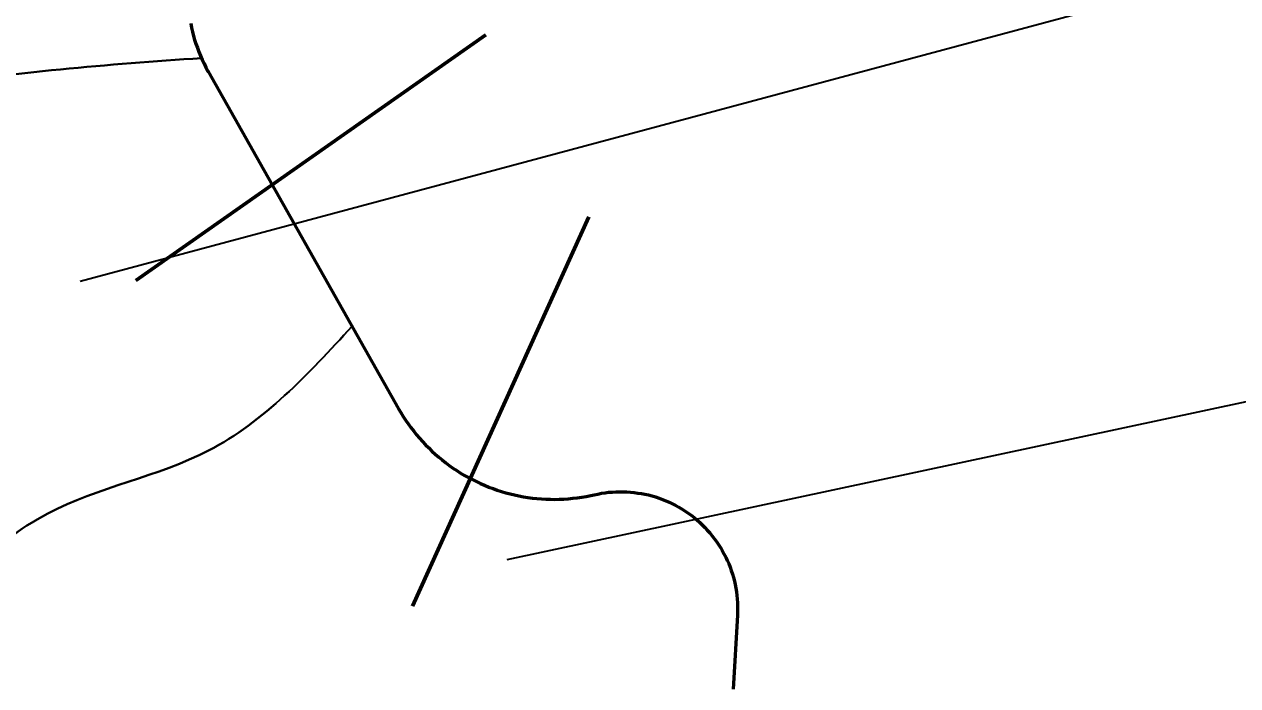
# Model space of a CAD drawing. Extents: x 553962 to 842807, y 8883888 to 9032388.
# Drawn here: x 598043 to 598895, y 8967754 to 8968218 of the extents above; entities that cross this region are included whole.
import ezdxf

# ---------------------------------------------------------------- set-up
doc = ezdxf.new("R2010")
doc.units = 0
doc.header["$LTSCALE"] = 150
for name, color, linetype, lineweight in [('20', 7, 'Continuous', 35), ('40', 7, 'Continuous', 60), ('60', 7, 'Continuous', 53), ('9', 7, 'Continuous', 90)]:
    doc.layers.add(name, color=color, linetype=linetype, lineweight=lineweight)

msp = doc.modelspace()

# ---------------------------------------------------------------- linework, layer by layer
at = {"layer": '20'}
msp.add_line((598273.3, 8968006.4), (598273.7, 8968005.8), dxfattribs=at)
for points in [[(598167.7, 8968194.6), (598167, 8968196.2), (598165.9, 8968199), (598164.8, 8968201.8), (598163.8, 8968204.6), (598162.9, 8968207.4), (598162.1, 8968210.2), (598161.4, 8968213.1), (598160.7, 8968216), (598160.1, 8968218.9)], [(598167.9, 8968194.2), (598168.2, 8968193.5), (598169.5, 8968190.9), (598170.8, 8968188.2), (598172.2, 8968185.6), (598172.4, 8968185.4), (598172.4, 8968185.4), (598273.5, 8968006.1)], [(598273.7, 8968005.8), (598306, 8967948.5), (598307.6, 8967945.8), (598309.2, 8967943.1), (598311, 8967940.4), (598312.8, 8967937.8), (598314.6, 8967935.3), (598316.6, 8967932.8), (598318.5, 8967930.3), (598320.6, 8967927.9), (598322.7, 8967925.5), (598324.8, 8967923.2), (598327.1, 8967921), (598329.3, 8967918.8), (598331.7, 8967916.6), (598334.1, 8967914.6), (598336.5, 8967912.6), (598339, 8967910.6), (598341.5, 8967908.7), (598344.1, 8967906.9), (598346.8, 8967905.1), (598349.4, 8967903.4), (598352.1, 8967901.8), (598354.9, 8967900.3), (598357.7, 8967898.8), (598360.5, 8967897.4), (598363.4, 8967896), (598366.3, 8967894.8), (598369.2, 8967893.6), (598372.2, 8967892.5), (598375.2, 8967891.4), (598378.2, 8967890.5), (598381.2, 8967889.6), (598384.2, 8967888.8), (598387.3, 8967888), (598390.4, 8967887.3), (598393.5, 8967886.8), (598396.7, 8967886.3), (598399.8, 8967885.8), (598402.9, 8967885.5), (598406.1, 8967885.2), (598409.2, 8967885.1), (598412.4, 8967885), (598415.6, 8967884.9), (598418.7, 8967885), (598421.9, 8967885.1), (598425, 8967885.3), (598428.2, 8967885.7), (598431.3, 8967886), (598434.5, 8967886.5), (598437.6, 8967887), (598440.7, 8967887.6), (598443.2, 8967888.2), (598443.2, 8967888.2), (598445.7, 8967888.7), (598448.2, 8967889.2), (598450.8, 8967889.6), (598453.3, 8967889.9), (598455.9, 8967890.1), (598458.4, 8967890.2), (598461, 8967890.3), (598463.6, 8967890.3), (598466.1, 8967890.2), (598468.7, 8967890), (598471.2, 8967889.8), (598473.8, 8967889.4), (598476.3, 8967889), (598478.8, 8967888.5), (598481.3, 8967888), (598483.8, 8967887.3), (598486.2, 8967886.6), (598488.7, 8967885.8)], [(598488.7, 8967885.8), (598491.1, 8967884.9), (598493.4, 8967884), (598495.8, 8967882.9), (598498.1, 8967881.8), (598500.4, 8967880.7), (598502.6, 8967879.4), (598504.8, 8967878.1), (598507, 8967876.7), (598509.1, 8967875.3), (598511.2, 8967873.8), (598513.2, 8967872.2), (598515.2, 8967870.6), (598517.1, 8967868.9), (598518.9, 8967867.1), (598520.7, 8967865.3), (598522.5, 8967863.4), (598524.2, 8967861.5), (598525.8, 8967859.5), (598527.4, 8967857.5), (598528.9, 8967855.4), (598530.3, 8967853.3), (598531.7, 8967851.2), (598533, 8967849), (598534.2, 8967846.7), (598535.4, 8967844.4), (598536.5, 8967842.1), (598537.5, 8967839.8), (598538.5, 8967837.4), (598539.3, 8967835), (598540.1, 8967832.5), (598540.8, 8967830.1), (598541.5, 8967827.6), (598542, 8967825.1), (598542.5, 8967822.6), (598542.9, 8967820.1), (598543.3, 8967817.5), (598543.5, 8967815), (598543.7, 8967812.4), (598543.8, 8967809.8), (598543.8, 8967807.3), (598543.7, 8967804.7), (598543.6, 8967803.6), (598543.6, 8967803.6), (598540.8, 8967754.2)]]:
    msp.add_lwpolyline(points, dxfattribs=at)
for points in [[(598167.7, 8968194.7), (597968.3, 8968172.8), (597785.6, 8968098.9), (597672.9, 8967888.8), (597624.3, 8967663.2), (597649.5, 8967441.5), (597651.6, 8967389)], [(597651.3, 8967395.3), (597649.5, 8967441.5), (597624.3, 8967663.2), (597672.9, 8967888.8), (597785.6, 8968098.9), (597968.3, 8968172.8), (598167.7, 8968194.7)], [(597651.3, 8967395.3), (597649.5, 8967441.5), (597624.3, 8967663.2), (597672.9, 8967888.8), (597785.6, 8968098.9), (597968.3, 8968172.8), (598167.7, 8968194.7)], [(597650.6, 8967388.1), (597664.6, 8967453.1), (597728.1, 8967560.8), (597818.1, 8967659.6), (597899.2, 8967735.5), (597955.7, 8967786.7), (598059.8, 8967875), (598172.7, 8967919.2), (598273.3, 8968006.4)], [(598273.3, 8968006.4), (598172.7, 8967919.2), (598059.8, 8967875), (597955.7, 8967786.7), (597899.2, 8967735.5), (597818.1, 8967659.6), (597728.1, 8967560.8), (597664.6, 8967453.1), (597650.6, 8967388.1)], [(598273.3, 8968006.4), (598172.7, 8967919.2), (598059.8, 8967875), (597955.7, 8967786.7), (597899.2, 8967735.5), (597818.1, 8967659.6), (597728.1, 8967560.8), (597664.6, 8967453.1), (597652.3, 8967387.8)]]:
    msp.add_spline(points, degree=3, dxfattribs=at)
at = {"layer": '40'}
for p, q in [((598121.7, 8968038.5), (598367.2, 8968211)), ((598315.7, 8967809.9), (598439.4, 8968083.3))]:
    msp.add_line(p, q, dxfattribs=at)
at = {"layer": '40', "lineweight": 35}
for points in [[(598082.5, 8968038.2), (600551, 8968700.7), (601970.9, 8968700.7)], [(598382.2, 8967842.7), (600453.3, 8968285.9), (601957.9, 8968285.9)]]:
    msp.add_lwpolyline(points, dxfattribs=at)
at = {"layer": '60'}
for points in [[(598160.1, 8968218.9), (598160.7, 8968216), (598161.4, 8968213.1), (598162.1, 8968210.2), (598162.9, 8968207.4), (598163.8, 8968204.6), (598164.8, 8968201.8), (598165.9, 8968199), (598167, 8968196.2), (598168.2, 8968193.5), (598169.5, 8968190.9), (598170.8, 8968188.2), (598172.2, 8968185.6), (598172.4, 8968185.4), (598172.4, 8968185.4), (598306, 8967948.5), (598307.6, 8967945.8), (598309.2, 8967943.1), (598311, 8967940.4), (598312.8, 8967937.8), (598314.6, 8967935.3), (598316.6, 8967932.8), (598318.5, 8967930.3), (598320.6, 8967927.9), (598322.7, 8967925.5), (598324.8, 8967923.2), (598327.1, 8967921), (598329.3, 8967918.8), (598331.7, 8967916.6), (598334.1, 8967914.6), (598336.5, 8967912.6), (598339, 8967910.6), (598341.5, 8967908.7), (598344.1, 8967906.9), (598346.8, 8967905.1), (598349.4, 8967903.4), (598352.1, 8967901.8), (598354.9, 8967900.3), (598357.7, 8967898.8), (598360.5, 8967897.4), (598363.4, 8967896), (598366.3, 8967894.8), (598369.2, 8967893.6), (598372.2, 8967892.5), (598375.2, 8967891.4), (598378.2, 8967890.5), (598381.2, 8967889.6), (598384.2, 8967888.8), (598387.3, 8967888), (598390.4, 8967887.3), (598393.5, 8967886.8), (598396.7, 8967886.3), (598399.8, 8967885.8), (598402.9, 8967885.5), (598406.1, 8967885.2), (598409.2, 8967885.1), (598412.4, 8967885), (598415.6, 8967884.9), (598418.7, 8967885), (598421.9, 8967885.1), (598425, 8967885.3), (598428.2, 8967885.7), (598431.3, 8967886), (598434.5, 8967886.5), (598437.6, 8967887), (598440.7, 8967887.6), (598443.2, 8967888.2), (598443.2, 8967888.2), (598445.7, 8967888.7), (598448.2, 8967889.2), (598450.8, 8967889.6), (598453.3, 8967889.9), (598455.9, 8967890.1), (598458.4, 8967890.2), (598461, 8967890.3), (598463.6, 8967890.3), (598466.1, 8967890.2), (598468.7, 8967890), (598471.2, 8967889.8), (598473.8, 8967889.4), (598476.3, 8967889), (598478.8, 8967888.5), (598481.3, 8967888), (598483.8, 8967887.3), (598486.2, 8967886.6), (598488.7, 8967885.8)], [(598488.7, 8967885.8), (598491.1, 8967884.9), (598493.4, 8967884), (598495.8, 8967882.9), (598498.1, 8967881.8), (598500.4, 8967880.7), (598502.6, 8967879.4), (598504.8, 8967878.1), (598507, 8967876.7), (598509.1, 8967875.3), (598511.2, 8967873.8), (598513.2, 8967872.2), (598515.2, 8967870.6), (598517.1, 8967868.9), (598518.9, 8967867.1), (598520.7, 8967865.3), (598522.5, 8967863.4), (598524.2, 8967861.5), (598525.8, 8967859.5), (598527.4, 8967857.5), (598528.9, 8967855.4), (598530.3, 8967853.3), (598531.7, 8967851.2), (598533, 8967849), (598534.2, 8967846.7), (598535.4, 8967844.4), (598536.5, 8967842.1), (598537.5, 8967839.8), (598538.5, 8967837.4), (598539.3, 8967835), (598540.1, 8967832.5), (598540.8, 8967830.1), (598541.5, 8967827.6), (598542, 8967825.1), (598542.5, 8967822.6), (598542.9, 8967820.1), (598543.3, 8967817.5), (598543.5, 8967815), (598543.7, 8967812.4), (598543.8, 8967809.8), (598543.8, 8967807.3), (598543.7, 8967804.7), (598543.6, 8967803.6), (598543.6, 8967803.6), (598540.6, 8967751.7)]]:
    msp.add_lwpolyline(points, dxfattribs=at)
at = {"layer": '9'}
msp.add_spline([(592698.5, 8977198.4), (599903.5, 8973292.7), (608459.2, 8968138.2), (612674.8, 8965332.6), (616842, 8962096.4), (620005, 8958671.2), (621134, 8957974.7), (621473.4, 8956805.3), (621586.2, 8956597.5)], degree=3, dxfattribs=at)

doc.saveas('drawing.dxf')
